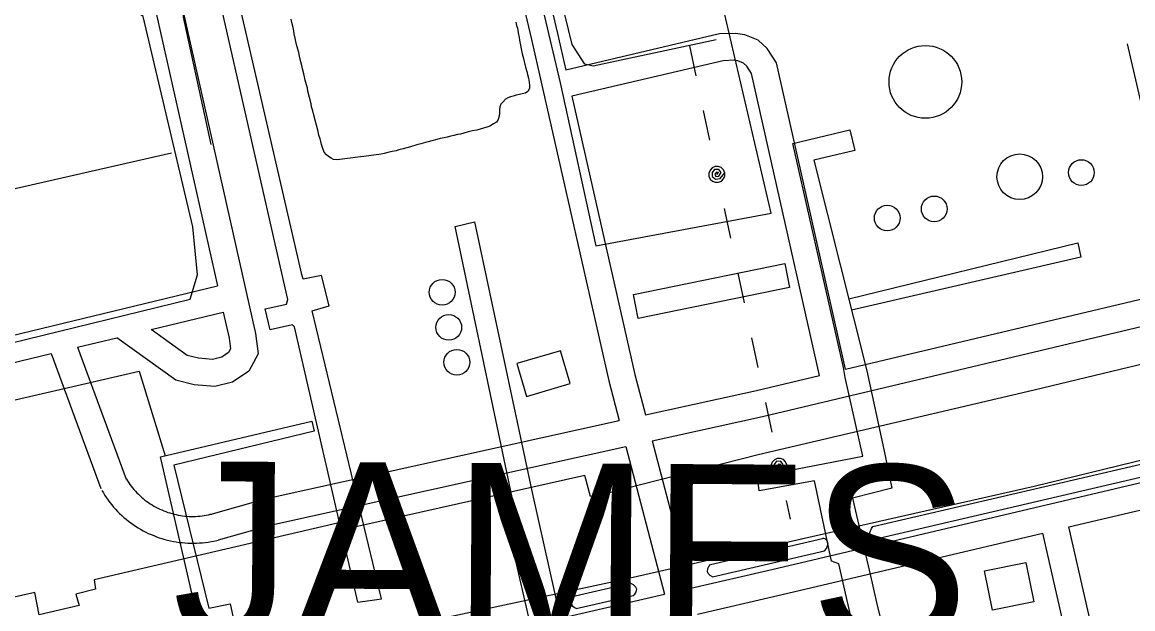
# Model space of a CAD drawing. Extents: x 3392644 to 3430565, y 576657 to 602123.
# Drawn here: x 3419706 to 3420949, y 586289 to 586945 of the extents above; entities that cross this region are included whole.
import ezdxf

# ---------------------------------------------------------------- set-up
doc = ezdxf.new("R2010")
doc.units = 0
for name, color, linetype in [('V-BLDG-OTLN', 7, 'Continuous'), ('V-DOMW-TANK', 7, 'Continuous'), ('V-ROAD-CNTR', 7, 'Continuous'), ('V-SITE-OTLN', 7, 'Continuous'), ('V-TOPO-GNAM-IDEN', 7, 'Continuous'), ('V-TOPO-SHOR', 7, 'Continuous'), ('V-UTIL-LINE', 7, 'Continuous')]:
    doc.layers.add(name, color=color, linetype=linetype)

msp = doc.modelspace()

# ---------------------------------------------------------------- linework, layer by layer
at = {"layer": 'V-BLDG-OTLN'}
for points in [[(3420396, 586613.6), (3420390.5, 586640.4), (3420559.9, 586675.2), (3420565.4, 586648.3)], [(3420260.2, 586563.1), (3420271, 586526.5), (3420319.6, 586540.8), (3420308.8, 586577.5)], [(3420838.6, 586296.4), (3420792.5, 586287.1), (3420783.5, 586331.3), (3420829.6, 586340.6)]]:
    msp.add_lwpolyline(points, close=True, dxfattribs=at)
at = {"layer": 'V-DOMW-TANK'}
for centre, radius in [((3420717.3, 586878.4), 40.7), ((3420822.9, 586772.3), 25.5), ((3420891.9, 586776.9), 14.4), ((3420727.2, 586736.2), 14.4), ((3420674.6, 586726), 14.4), ((3420176.5, 586642.9), 14.4), ((3420183.9, 586603.7), 14.4), ((3420192.9, 586564.6), 14.4)]:
    msp.add_circle(centre, radius, dxfattribs=at)
at = {"layer": 'V-ROAD-CNTR'}
for points in [[(3420112.3, 587617.7), (3420276.3, 586925.9), (3420362.9, 586544), (3420374.6, 586499.3)], [(3420141.5, 587624.6), (3420305.5, 586932.7), (3420314.8, 586891.6)], [(3419866.9, 587045.2), (3419967.6, 586597), (3419970.7, 586573.9), (3419960.1, 586554.5), (3419941.9, 586542.5), (3419922, 586537.6), (3419898.8, 586539.5), (3419878.4, 586544.6), (3419812.2, 586592)], [(3419837.6, 587038.6), (3419925, 586650.1)], [(3420628, 586556.9), (3420550.7, 586899.8), (3420540.2, 586915.8), (3420530, 586924.9), (3420515.3, 586931.2), (3420504.8, 586932.6), (3420486.9, 586932), (3420314.8, 586891.6)], [(3421006.8, 586646.8), (3420943.6, 586921)], [(3420598.8, 586549.9), (3420522.7, 586887.9), (3420517.3, 586896), (3420513.6, 586899.3), (3420507.4, 586902), (3420503.4, 586902.5), (3420490.8, 586902.1), (3420321.5, 586862.4)], [(3420321.5, 586862.4), (3420392.1, 586551.1), (3420404, 586505.7)], [(3420411.6, 586476.7), (3420535, 586504), (3421233.5, 586669.8)], [(3419451.1, 586535.5), (3419925, 586650.1)], [(3420628, 586556.9), (3421006.8, 586646.8)], [(3419931.5, 586620.8), (3419938.1, 586591.7), (3419939.7, 586579.7), (3419937.4, 586575.4), (3419929.7, 586570.4), (3419919.5, 586567.9), (3419903.7, 586569.2), (3419891.2, 586572.3), (3419850.8, 586601.3)], [(3419850.8, 586601.3), (3419931.5, 586620.8)], [(3419768.3, 586581.4), (3419812.2, 586592)], [(3419458.1, 586506.4), (3419738.9, 586574.3)], [(3419738.9, 586574.3), (3419794.6, 586423.5)], [(3419768.3, 586581.4), (3419822.8, 586433.9)], [(3420404, 586505.7), (3420528.3, 586533.2), (3420598.8, 586549.9)], [(3420454.8, 586311.8), (3420545.3, 586332.7), (3421366.9, 586526.2)], [(3419918.1, 586394.7), (3419978.5, 586411.7), (3420374.6, 586499.3)], [(3420877.9, 586380.3), (3421373.7, 586497)], [(3420411.6, 586476.7), (3420454.8, 586311.8)], [(3419926.2, 586365.8), (3419985.8, 586382.6), (3420382.2, 586470.2)], [(3420382.2, 586470.2), (3420425.5, 586305.1)], [(3419821.6, 586436.3), (3419823, 586434), (3419824.3, 586432), (3419825.6, 586429.9), (3419827, 586427.9), (3419828.5, 586426), (3419830, 586424.1), (3419831.5, 586422.2), (3419833.1, 586420.4), (3419834.8, 586418.6), (3419836.5, 586416.9), (3419838.3, 586415.2), (3419840.1, 586413.6), (3419841.9, 586412), (3419843.8, 586410.5), (3419845.8, 586409), (3419847.7, 586407.6), (3419849.7, 586406.3), (3419851.8, 586405), (3419853.9, 586403.7), (3419856, 586402.5), (3419858.2, 586401.4), (3419860.3, 586400.4), (3419862.6, 586399.4), (3419864.8, 586398.4), (3419867.1, 586397.5), (3419869.4, 586396.7), (3419871.7, 586396), (3419874, 586395.3), (3419876.4, 586394.7), (3419878.7, 586394.1), (3419881.1, 586393.6), (3419883.5, 586393.2), (3419885.9, 586392.9), (3419888.3, 586392.6), (3419890.7, 586392.4), (3419893.2, 586392.2), (3419895.6, 586392.2), (3419898, 586392.2), (3419900.5, 586392.2), (3419902.9, 586392.3), (3419905.3, 586392.5), (3419907.7, 586392.8), (3419910.1, 586393.1), (3419912.5, 586393.5), (3419914.9, 586394), (3419917.3, 586394.5), (3419918.6, 586394.8)], [(3419795.7, 586421.2), (3419797.3, 586418.5), (3419799, 586415.7), (3419800.8, 586413), (3419802.7, 586410.3), (3419804.7, 586407.7), (3419806.7, 586405.2), (3419808.8, 586402.6), (3419811, 586400.2), (3419813.2, 586397.8), (3419815.5, 586395.5), (3419817.9, 586393.2), (3419820.3, 586391), (3419822.8, 586388.9), (3419825.3, 586386.9), (3419828, 586384.9), (3419830.6, 586383), (3419833.3, 586381.2), (3419836.1, 586379.4), (3419838.9, 586377.7), (3419841.8, 586376.1), (3419844.7, 586374.6), (3419847.6, 586373.2), (3419850.6, 586371.8), (3419853.6, 586370.6), (3419856.7, 586369.4), (3419859.7, 586368.3), (3419862.9, 586367.3), (3419866, 586366.4), (3419869.2, 586365.6), (3419872.3, 586364.8), (3419875.6, 586364.2), (3419878.8, 586363.6), (3419882, 586363.1), (3419885.3, 586362.8), (3419888.5, 586362.5), (3419891.8, 586362.3), (3419895.1, 586362.2), (3419898.3, 586362.2), (3419901.6, 586362.2), (3419904.9, 586362.4), (3419908.1, 586362.7), (3419911.4, 586363), (3419914.6, 586363.5), (3419917.9, 586364), (3419921.1, 586364.6), (3419924.2, 586365.3), (3419925.7, 586365.7)], [(3420462.4, 586282.8), (3420552.1, 586303.5), (3420848.7, 586373.4)], [(3421073.9, 585385.8), (3420848.7, 586373.4)], [(3421103.2, 585392.6), (3420877.9, 586380.3)], [(3419840.7, 586170), (3420425.5, 586305.1)]]:
    msp.add_lwpolyline(points, dxfattribs=at)
at = {"layer": 'V-SITE-OTLN'}
for points in [[(3420198.5, 588296.2), (3420315.3, 587742.8), (3420206.2, 587707.1), (3420114.8, 587679.6), (3420133.1, 587619.1), (3420308.5, 586877.4), (3420348.3, 586694.8), (3420544.7, 586731.4), (3420492.6, 586955.3), (3420905, 587050.2), (3421093.6, 587092.6)], [(3418830.7, 586373.5), (3419131.5, 586431.4), (3419137.7, 586454.6), (3419125.3, 586527.4), (3419063.2, 586911.5), (3419161.3, 586931.7), (3419171.3, 586916.3), (3419172.8, 586898.4), (3419244.6, 586498.5), (3419674.8, 586581.6), (3419894.5, 586635.1), (3419902.8, 586662.5), (3419897.6, 586716.1), (3419842, 586951.5), (3419807.5, 586977.5), (3419785.8, 587091.7), (3419891.9, 587110), (3419751.8, 587726), (3419367.2, 587647.7), (3419349.9, 587722.2), (3419764.5, 587802.1), (3419878.1, 587827.9), (3419791.9, 588187.7)]]:
    msp.add_lwpolyline(points, dxfattribs=at)
at = {"layer": 'V-TOPO-SHOR'}
for p, q in [((3419520.1, 586718.2), (3419873.4, 586799)), ((3420476.8, 586338.4), (3420602, 586367.6)), ((3420479.1, 586324.5), (3420604.3, 586353.6)), ((3420325.4, 586303.2), (3420386.9, 586317.5)), ((3420326.6, 586289), (3420390.2, 586303.8))]:
    msp.add_line(p, q, dxfattribs=at)
for points in [[(3419918.1, 586808.2), (3419887, 586950.7), (3419887.4, 586958), (3419892.4, 586965.5), (3419903.3, 586973.3), (3419906.4, 586994.6), (3419893.8, 587026.6), (3419886.6, 587040.8), (3419877.5, 587052.4), (3419872.4, 587064.8), (3419872.6, 587074.7), (3419872.9, 587085.3), (3419875.2, 587123.9), (3419874.1, 587136.4), (3419855.9, 587240.4), (3419818.1, 587399.9), (3419776.7, 587581.4)], [(3420483.3, 586925.5), (3420345.4, 586896), (3420336, 586898.2), (3420321.9, 586920.2), (3420251.8, 587207.4)], [(3420120.5, 586800.5), (3420115.6, 586799.4), (3420111.5, 586798.2), (3420108.2, 586797.5), (3420088.9, 586794.7), (3420085, 586794.5), (3420058.8, 586791.2), (3420055, 586791.4), (3420052.1, 586793.2), (3420049.4, 586794.7), (3420047.1, 586796.9), (3420044.5, 586799.8), (3420043, 586803.9), (3420041.5, 586808.2), (3420040.6, 586811.7), (3420039.8, 586814.7), (3420038.5, 586818.9), (3420037.7, 586822.7), (3420032.4, 586842.6), (3420031.7, 586845.9), (3420030.4, 586850.6), (3420029.7, 586853.7), (3420027.9, 586860.8), (3420026.3, 586868.1), (3420025.6, 586871.4), (3420024.7, 586875), (3420023.3, 586880.4), (3420022.4, 586883.9), (3420021.7, 586887.4), (3420020.2, 586893), (3420019.3, 586896.8), (3420018.3, 586900.8), (3420016.8, 586907.2), (3420015.9, 586911.1), (3420015, 586914.8), (3420013.6, 586920.2), (3420012.7, 586923.7), (3420012, 586927.3), (3420010.8, 586932.3), (3420010.3, 586935.5), (3420009.6, 586939.2), (3420008.4, 586944.8), (3420007.5, 586948.5)], [(3420259.1, 586945.2), (3420259.8, 586941.6), (3420260.7, 586938.3), (3420261.7, 586933.4), (3420262.5, 586928), (3420263, 586925), (3420266.2, 586909.6), (3420267.4, 586904.7), (3420268.3, 586901), (3420269.8, 586894.8), (3420271.2, 586890), (3420271.9, 586886.5), (3420273, 586882.6), (3420273.7, 586878.1), (3420274.1, 586874.3), (3420274.2, 586870.8), (3420272.5, 586867.7), (3420269.9, 586865.9), (3420266.2, 586865), (3420263, 586864.3), (3420259.3, 586863.4), (3420255.9, 586862.5), (3420252.8, 586861.8), (3420249.8, 586860.5), (3420247.2, 586858.9), (3420244.2, 586855.8), (3420242.2, 586853.3), (3420241.2, 586850.4), (3420240.8, 586847), (3420240.6, 586843.4), (3420240.1, 586840), (3420239.3, 586836.2), (3420237.4, 586833.3), (3420234.1, 586831.3), (3420229.7, 586828.9), (3420226.3, 586827.6), (3420222.6, 586826.5), (3420218.9, 586825.4), (3420215.2, 586824.5), (3420210.5, 586823.6), (3420205.7, 586822.4), (3420200.9, 586820.9), (3420196.9, 586820), (3420193.8, 586819.5), (3420189.7, 586818.4), (3420186.3, 586817.5), (3420182.1, 586816.4), (3420178.7, 586815.7), (3420174.2, 586814.9), (3420170.5, 586814), (3420164.9, 586812.5), (3420160.8, 586811.4), (3420157.8, 586810.7), (3420152.6, 586809.2), (3420148.2, 586808), (3420140.9, 586805.7), (3420137, 586804.6), (3420132.7, 586803.4), (3420127.9, 586802.3), (3420124.9, 586801.4), (3420120.5, 586800.5)], [(3420658.6, 586380.7), (3421364.4, 586545.1), (3421365.3, 586545.3)], [(3420660.3, 586366.7), (3421367.6, 586531.4), (3421369.4, 586531.8)], [(3420655, 586371.9), (3420655.1, 586374), (3420655.8, 586375.9), (3420656.7, 586377.5), (3420657.1, 586378.5), (3420658.6, 586380.7)], [(3420608.5, 586361.6), (3420607.2, 586365), (3420606, 586366.3), (3420604.7, 586367.2), (3420603.5, 586367.5), (3420602, 586367.6)], [(3420604.3, 586353.6), (3420607, 586356.6), (3420607.5, 586358.5), (3420607.9, 586359.4), (3420608.3, 586360.9), (3420608.5, 586361.6)], [(3420660.3, 586366.7), (3420657.8, 586368.6), (3420656.4, 586370.4), (3420655.8, 586371), (3420655, 586371.9)], [(3420473.3, 586330.3), (3420473.9, 586333.9), (3420474.5, 586335.3), (3420474.8, 586336.2), (3420476.8, 586338.4)], [(3420479.1, 586324.5), (3420476.4, 586326), (3420474.9, 586327.4), (3420474.2, 586328.4), (3420473.7, 586329.2), (3420473.3, 586330.3)], [(3420394.3, 586310.7), (3420393.3, 586313), (3420391.9, 586314.4), (3420390.7, 586315.4), (3420389.2, 586316.2), (3420386.9, 586317.5)], [(3420390.2, 586303.8), (3420392.3, 586305.2), (3420393.4, 586306.9), (3420394, 586309.2), (3420394.3, 586310.7)], [(3420321.7, 586294.6), (3420321.6, 586298), (3420321.9, 586299.2), (3420322.4, 586300.3), (3420325.4, 586303.2)], [(3420326.6, 586289), (3420324.3, 586290.1), (3420322.9, 586291.5), (3420322.1, 586292.4), (3420321.8, 586293.1), (3420321.7, 586294.6)]]:
    msp.add_lwpolyline(points, dxfattribs=at)
at = {"layer": 'V-UTIL-LINE'}
for points in [[(3420082.2, 586296.2), (3420108.5, 586299.9), (3420031, 586622.1), (3420049.9, 586627.6), (3420041.3, 586661.7), (3420020.9, 586657.5), (3420019.3, 586662.8), (3419891.4, 587217.4), (3419766.9, 587768.6), (3419762.8, 587770.5), (3419403.3, 587687.4)], [(3420082.2, 586296.2), (3420011.1, 586604.1), (3420009.1, 586606.7), (3419984.1, 586601), (3419978.5, 586624.6), (3420002.1, 586629.6), (3420003.9, 586635), (3419904.4, 587071.6), (3419899.7, 587074.1), (3419821.9, 587056.4)], [(3420453.3, 586918.6), (3420460.3, 586885.3)], [(3420468.7, 586846.2), (3420475.8, 586813)], [(3420657.5, 586176.8), (3420620.3, 586339), (3420612.2, 586342), (3420593.3, 586432), (3420531.4, 586420.9), (3420529.4, 586436.7), (3420647.2, 586459.4), (3420627.6, 586547.4), (3420625.8, 586558.6), (3420569.1, 586809.5), (3420632.8, 586824.7), (3420638.4, 586801.7), (3420592.4, 586790.6), (3420651.8, 586555.1), (3420670.7, 586467), (3420679.8, 586423.7), (3420635.8, 586412.6), (3420657.6, 586317.4), (3420662.5, 586295.7), (3420690.4, 586182.2)], [(3420483.9, 586774.8), (3420485.9, 586776.9), (3420483.6, 586777.2), (3420481.7, 586775.2), (3420482.6, 586772.4), (3420486, 586773), (3420488.6, 586776.8), (3420486.1, 586780.3), (3420481.2, 586780.5), (3420478.6, 586776.8), (3420478.5, 586772.4), (3420482.3, 586769.4), (3420487.7, 586770.2), (3420492.7, 586776.7), (3420491.3, 586779.9), (3420488.8, 586782.4), (3420485.5, 586783.7), (3420482, 586783.6), (3420478.8, 586782.2), (3420476.3, 586779.7), (3420475, 586776.4), (3420475.1, 586772.9), (3420476.5, 586769.7), (3420479, 586767.3), (3420482.2, 586766), (3420485.8, 586766), (3420489, 586767.4), (3420491.4, 586769.9), (3420492.7, 586773.2), (3420492.7, 586776.7)], [(3420492, 586736.7), (3420499.1, 586703.4)], [(3420300.2, 586162.1), (3420243.6, 586409), (3420254.7, 586413.4), (3420191.2, 586716.4), (3420212.8, 586721.9), (3420277.7, 586417), (3420333, 586168.8)], [(3420631.5, 586635.6), (3420887.9, 586698.2), (3420891.2, 586682.4), (3420634.7, 586622.9)], [(3420507.4, 586664.3), (3420514.5, 586631)], [(3420522.8, 586591.9), (3420529.9, 586558.7)], [(3419633.7, 586151.1), (3420071.9, 586256), (3420378.7, 586321.6), (3420603.3, 586372.6), (3420839, 586426.1), (3421186.1, 586510.6), (3421174.4, 586569.8), (3421031.9, 586538.1), (3421022.3, 586577.5), (3420839.2, 586533.5), (3420530, 586461.1), (3420363.4, 586418.4), (3420342.4, 586414.3), (3420336.1, 586437.9), (3420071.5, 586378.6), (3420070.5, 586387.2), (3419786.8, 586321.1), (3419788.6, 586310.6), (3419766.3, 586305), (3419770.1, 586292.6), (3419725.5, 586282.1), (3419720.5, 586307.1), (3418962.6, 586136.7)], [(3419452.7, 586465.8), (3419837.5, 586554.5), (3419866.4, 586459.9)], [(3420538.2, 586519.5), (3420545.3, 586486.3)], [(3419929.2, 586163.9), (3419861.4, 586458.7), (3420030.7, 586498.9), (3420033.2, 586487.7), (3419876.3, 586449.4), (3419915.4, 586289.3), (3419939.1, 586294.3), (3419967.8, 586160.9)], [(3420553.5, 586448.1), (3420555.4, 586450.2), (3420553.1, 586450.6), (3420551.3, 586448.5), (3420552.2, 586445.7), (3420555.6, 586446.3), (3420558.2, 586450.2), (3420555.7, 586453.6), (3420550.8, 586453.9), (3420548.1, 586450.2), (3420548.1, 586445.7), (3420551.9, 586442.7), (3420557.3, 586443.5), (3420562.3, 586450), (3420560.9, 586453.2), (3420558.4, 586455.7), (3420555.1, 586457), (3420551.6, 586456.9), (3420548.4, 586455.6), (3420545.9, 586453), (3420544.6, 586449.8), (3420544.7, 586446.3), (3420546, 586443), (3420548.6, 586440.6), (3420551.8, 586439.3), (3420555.3, 586439.3), (3420558.6, 586440.7), (3420561, 586443.2), (3420562.3, 586446.5), (3420562.3, 586450)], [(3420561.6, 586410), (3420566, 586389.2)]]:
    msp.add_lwpolyline(points, dxfattribs=at)

# ---------------------------------------------------------------- texts
at = {"layer": 'V-TOPO-GNAM-IDEN'}
msp.add_text('JAMES', height=200, rotation=359.6858, dxfattribs=at).set_placement((3419874.3, 586253.8))

doc.saveas('drawing.dxf')
